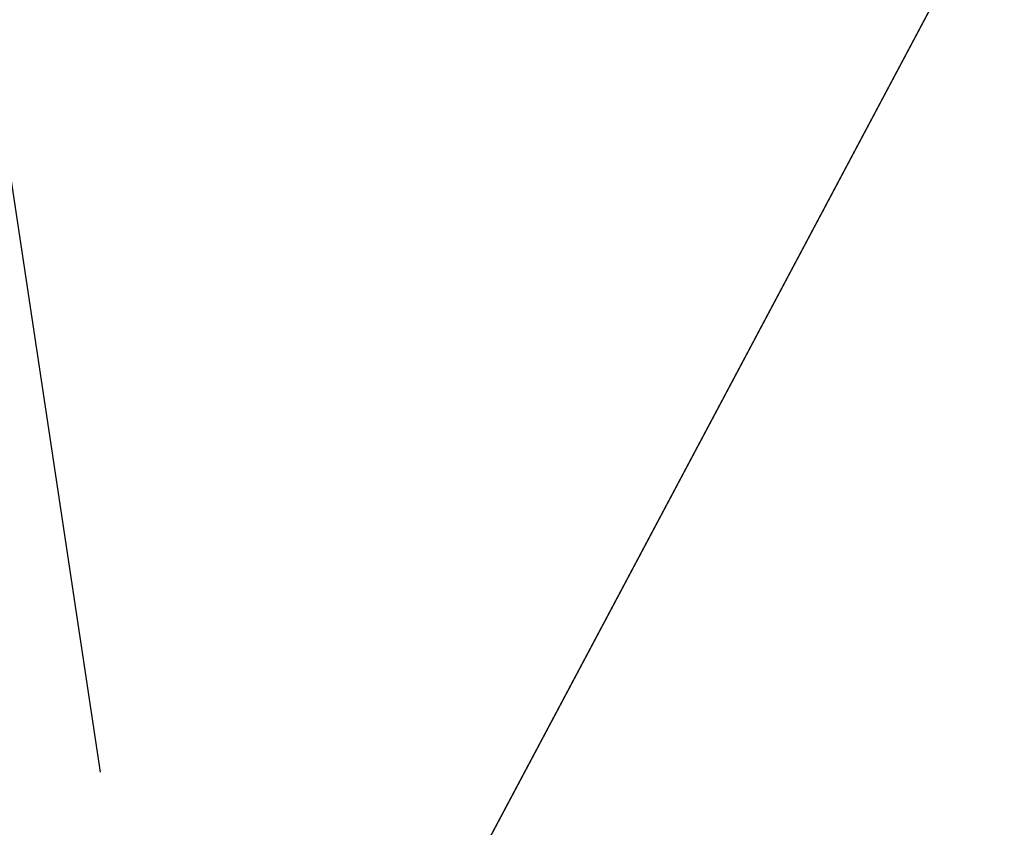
# Model space of a CAD drawing. Extents: x 22936 to 50368, y -4877 to 31080.
# Tile 539 of 601: x 44700 to 44853, y 6843 to 6968. Entities that reach past the tile are written whole.
import ezdxf

# ---------------------------------------------------------------- set-up
doc = ezdxf.new("R2010")
doc.units = 0
doc.layers.add('00_TRACE_RDC', color=241, linetype='CONTINUOUS')
doc.layers.add('08_AMENAGEMENTS_EXTERIEURS', color=253, linetype='CONTINUOUS')

# ---------------------------------------------------------------- blocks, each defined once
blk = doc.blocks.new('GROUPER_2')
at = {"layer": '00_TRACE_RDC'}
blk.add_line((15197.44, 11728.53), (15122.47, 12226.33), dxfattribs=at)
blk = doc.blocks.new('GROUPER_122')
at = {"layer": '08_AMENAGEMENTS_EXTERIEURS'}
mesh = blk.add_polyface(dxfattribs=at)
corners = [(4865.77, 2632.41), (4440.58, 2433.55), (4420.06, 2562.46), (4529.79, 1059.49), (4741, 1059.49), (5029.79, 1059.49), (4894.7, 2450.68), (5779.35, 2591.51), (6882.55, 501.38), (5029.79, 501.38), (5988.63, 801.38), (6907.61, 801.38), (7602.54, 0), (6819.83, 133.42), (7715.66, 663.64), (3404.37, 2268.59), (164, 668.17), (0, 1757.09), (2762.33, 1059.49)]
mesh.append_faces([[corners[k] for k in face] for face in [(0, 1, 2), (5, 8, 9), (8, 12, 13), (12, 11, 14), (15, 16, 17)]], dxfattribs={"vtx0": -1})
mesh.append_faces([[corners[k] for k in face] for face in [(3, 0, 4), (4, 0, 5), (10, 5, 7), (16, 15, 18), (18, 15, 3)]], dxfattribs={"vtx0": -1, "vtx1": -1})
mesh.append_faces([[corners[k] for k in face] for face in [(1, 0, 3), (8, 5, 10), (12, 8, 11)]], dxfattribs={"vtx0": -1, "vtx1": -1, "vtx2": -1})
mesh.append_faces([[corners[k] for k in face] for face in [(5, 0, 6), (5, 6, 7), (8, 10, 11), (3, 15, 1)]], dxfattribs={"vtx0": -1, "vtx2": -1})

msp = doc.modelspace()

# ---------------------------------------------------------------- block references
at = {"layer": '00_TRACE_RDC'}
msp.add_blockref('GROUPER_2', (29515.15, -4876.93), dxfattribs=at)
at = {"layer": '08_AMENAGEMENTS_EXTERIEURS', "color": 9}
msp.add_blockref('GROUPER_122', (41671.41, 5143.34), dxfattribs=at)

doc.saveas('drawing.dxf')
